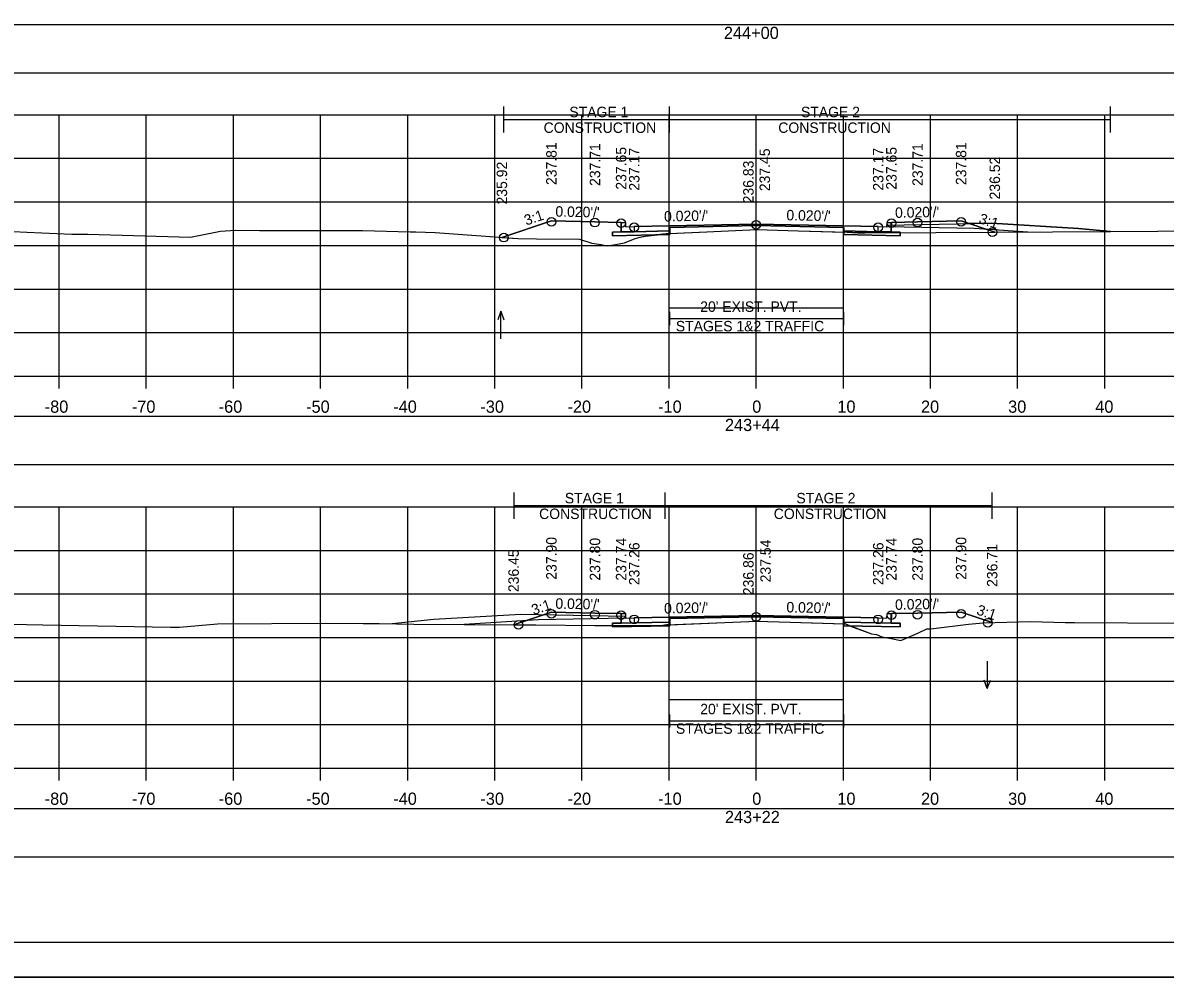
# Model space of a CAD drawing. Extents: x 1369627 to 1374022, y 380035 to 398173.
# Drawn here: x 1372014.4 to 1372145.5, y 390492.3 to 390601.9 of the extents above; entities that cross this region are included whole.
import ezdxf

# ---------------------------------------------------------------- set-up
doc = ezdxf.new("R2010")
doc.units = 0
for name, color, linetype in [('Default', 7, 'Continuous'), ('R_Alt Surface', 7, 'Continuous'), ('R_Axis', 7, 'Continuous'), ('R_Axis Annot', 7, 'Continuous'), ('R_Border', 7, 'Continuous'), ('R_Drive', 7, 'Continuous'), ('R_Exist Surface', 7, 'Continuous'), ('R_Fin Surface', 7, 'Continuous'), ('R_Grid', 7, 'Continuous'), ('R_MOT', 7, 'Continuous'), ('R_No Plot', 7, 'Continuous'), ('R_Water Annot', 7, 'Continuous'), ('R_Xsect Elev', 7, 'Continuous'), ('R_Xsect Slope', 7, 'Continuous'), ('T_Vehicle Path Lt Minor', 7, 'Continuous'), ('T_Vehicle Path Rt', 7, 'Continuous')]:
    doc.layers.add(name, color=color, linetype=linetype)

msp = doc.modelspace()

# ---------------------------------------------------------------- linework, layer by layer
at = {"layer": 'Default'}
for p, q in [((1372088.6, 390567.19), (1372088.6, 390568.69)), ((1372108.6, 390567.19), (1372108.6, 390568.69)), ((1372088.6, 390567.94), (1372108.6, 390567.94)), ((1372088.6, 390521), (1372088.6, 390522.5)), ((1372108.6, 390521), (1372108.6, 390522.5)), ((1372088.6, 390521.75), (1372108.6, 390521.75))]:
    msp.add_line(p, q, dxfattribs=at)
for points in [[(1371948.53, 390596.12), (1372248.53, 390596.12), (1372248.53, 390601.64), (1371948.53, 390601.64)], [(1372083.02, 390578.97), (1372083.52, 390578.97), (1372083.53, 390578.47), (1372084.53, 390578.49), (1372084.53, 390577.9), (1372083.03, 390577.87)], [(1372113.53, 390578.47), (1372113.54, 390578.97), (1372114.04, 390578.97), (1372114.03, 390577.87), (1372112.53, 390577.9), (1372112.53, 390578.49)], [(1371948.53, 390551.16), (1372248.53, 390551.16), (1372248.53, 390556.68), (1371948.53, 390556.68)], [(1372083.02, 390534.06), (1372083.52, 390534.06), (1372083.53, 390533.56), (1372084.53, 390533.58), (1372084.53, 390533), (1372083.03, 390532.97)], [(1372113.53, 390533.56), (1372113.54, 390534.06), (1372114.04, 390534.06), (1372114.03, 390532.97), (1372112.53, 390533), (1372112.53, 390533.58)], [(1371948.53, 390506.13), (1372248.53, 390506.13), (1372248.53, 390511.65), (1371948.53, 390511.65)]]:
    msp.add_lwpolyline(points, close=True, dxfattribs=at)
at = {"layer": 'R_Alt Surface'}
for points in [[(1372083.03, 390578.97), (1372083.03, 390577.87), (1372084.53, 390577.9), (1372088.6, 390577.99), (1372088.6, 390578.4), (1372098.53, 390578.6), (1372108.6, 390578.4), (1372108.6, 390577.98), (1372112.53, 390577.9), (1372114.03, 390577.87), (1372114.03, 390578.97)], [(1372083.03, 390534.06), (1372083.03, 390532.97), (1372084.53, 390533), (1372088.6, 390533.08), (1372088.6, 390533.49), (1372098.53, 390533.69), (1372108.6, 390533.49), (1372108.6, 390533.07), (1372112.53, 390533), (1372114.03, 390532.97), (1372114.03, 390534.06)]]:
    msp.add_lwpolyline(points, dxfattribs=at)
for points in [[(1372082.03, 390577.85), (1372083.03, 390577.87), (1372084.53, 390577.9), (1372088.6, 390577.99), (1372088.6, 390577.57), (1372082.03, 390577.44)], [(1372115.03, 390577.85), (1372114.03, 390577.87), (1372112.53, 390577.9), (1372108.6, 390577.98), (1372108.6, 390577.57), (1372115.03, 390577.44)], [(1372082.03, 390532.95), (1372083.03, 390532.97), (1372084.53, 390533), (1372088.6, 390533.08), (1372088.6, 390532.66), (1372082.03, 390532.53)], [(1372115.03, 390532.95), (1372114.03, 390532.97), (1372112.53, 390533), (1372108.6, 390533.07), (1372108.6, 390532.66), (1372115.03, 390532.53)]]:
    msp.add_lwpolyline(points, close=True, dxfattribs=at)
at = {"layer": 'R_Axis'}
for p, q in [((1371948.53, 390561.32), (1372248.53, 390561.32)), ((1372018.53, 390559.92), (1372018.53, 390561.32)), ((1372028.53, 390559.92), (1372028.53, 390561.32)), ((1372038.53, 390559.92), (1372038.53, 390561.32)), ((1372048.53, 390559.92), (1372048.53, 390561.32)), ((1372058.53, 390559.92), (1372058.53, 390561.32)), ((1372068.53, 390559.92), (1372068.53, 390561.32)), ((1372078.53, 390559.92), (1372078.53, 390561.32)), ((1372088.53, 390559.92), (1372088.53, 390561.32)), ((1372098.53, 390559.92), (1372098.53, 390561.32)), ((1372108.53, 390559.92), (1372108.53, 390561.32)), ((1372118.53, 390559.92), (1372118.53, 390561.32)), ((1372128.53, 390559.92), (1372128.53, 390561.32)), ((1372138.53, 390559.92), (1372138.53, 390561.32)), ((1371948.53, 390516.32), (1372248.53, 390516.32)), ((1372018.53, 390514.92), (1372018.53, 390516.32)), ((1372028.53, 390514.92), (1372028.53, 390516.32)), ((1372038.53, 390514.92), (1372038.53, 390516.32)), ((1372048.53, 390514.92), (1372048.53, 390516.32)), ((1372058.53, 390514.92), (1372058.53, 390516.32)), ((1372068.53, 390514.92), (1372068.53, 390516.32)), ((1372078.53, 390514.92), (1372078.53, 390516.32)), ((1372088.53, 390514.92), (1372088.53, 390516.32)), ((1372098.53, 390514.92), (1372098.53, 390516.32)), ((1372108.53, 390514.92), (1372108.53, 390516.32)), ((1372118.53, 390514.92), (1372118.53, 390516.32)), ((1372128.53, 390514.92), (1372128.53, 390516.32)), ((1372138.53, 390514.92), (1372138.53, 390516.32))]:
    msp.add_line(p, q, dxfattribs=at)
at = {"layer": 'R_Border'}
msp.add_line((1372256.71, 390496.32), (1371940.53, 390496.32), dxfattribs=at)
at = {"layer": 'R_Drive'}
for p, q in [((1372113.53, 390578.64), (1372125.53, 390578.88)), ((1372125.53, 390578.88), (1372135.53, 390578.28)), ((1372113.53, 390578.47), (1372113.53, 390578.64)), ((1372135.53, 390578.28), (1372139.2, 390577.91)), ((1372083.53, 390533.56), (1372083.53, 390533.73))]:
    msp.add_line(p, q, dxfattribs=at)
at = {"layer": 'R_Exist Surface'}
for points in [[(1372013.26, 390577.91), (1372014.81, 390577.84), (1372019.98, 390577.62), (1372021.82, 390577.62), (1372033.6, 390577.26), (1372037.04, 390577.96), (1372038.79, 390578.07), (1372041.52, 390578.05), (1372053.33, 390578.02), (1372058.8, 390577.87), (1372059.45, 390577.88), (1372061.67, 390577.79), (1372071.15, 390577.1), (1372073.31, 390577.07), (1372078.25, 390577.05), (1372079.53, 390576.64), (1372079.66, 390576.58), (1372080.74, 390576.42), (1372081.43, 390576.29), (1372082.37, 390576.42), (1372083.41, 390576.63), (1372084.62, 390577.11), (1372085.22, 390577.29), (1372085.81, 390577.39), (1372088.54, 390577.71), (1372092.87, 390577.9), (1372098.6, 390578.15), (1372103.34, 390578), (1372108.98, 390577.83), (1372110.2, 390577.76), (1372110.21, 390577.75), (1372111, 390577.76), (1372119.13, 390577.8), (1372132.55, 390577.88), (1372137.96, 390577.91), (1372157.95, 390578.02)], [(1372012.91, 390532.84), (1372016.66, 390532.76), (1372031.3, 390532.51), (1372032.34, 390532.49), (1372036.69, 390532.91), (1372049.14, 390532.96), (1372053.42, 390532.93), (1372055.26, 390532.92), (1372059.24, 390532.85), (1372065.05, 390532.8), (1372073.22, 390532.76), (1372080, 390532.71), (1372087.17, 390532.67), (1372087.59, 390532.68), (1372088.25, 390532.76), (1372094.92, 390533.03), (1372098.6, 390533.19), (1372102.41, 390533.07), (1372108.72, 390532.88), (1372111.77, 390531.76), (1372112.32, 390531.66), (1372112.95, 390531.39), (1372114.03, 390531.19), (1372115.14, 390530.97), (1372117.06, 390531.82), (1372118.11, 390532.3), (1372118.58, 390532.32), (1372122.88, 390532.86), (1372124.57, 390533), (1372130.03, 390533.15), (1372133.98, 390533.03), (1372135.07, 390533.05), (1372147.19, 390532.97)]]:
    msp.add_lwpolyline(points, dxfattribs=at)
at = {"layer": 'R_Fin Surface'}
for points in [[(1372069.32, 390577.23), (1372075.02, 390579.13), (1372080.02, 390579.03), (1372083.02, 390578.97), (1372083.52, 390578.97), (1372083.53, 390578.47), (1372084.53, 390578.49), (1372086.53, 390578.53), (1372098.53, 390578.77), (1372110.53, 390578.53), (1372112.53, 390578.49), (1372113.53, 390578.47), (1372113.54, 390578.97), (1372114.04, 390578.97), (1372117.04, 390579.03), (1372122.04, 390579.13), (1372125.91, 390577.84)], [(1372070.68, 390532.78), (1372075.02, 390534.22), (1372080.02, 390534.12), (1372083.02, 390534.06), (1372083.52, 390534.06), (1372083.53, 390533.56), (1372084.53, 390533.58), (1372086.53, 390533.62), (1372098.53, 390533.86), (1372110.53, 390533.62), (1372112.53, 390533.58), (1372113.53, 390533.56), (1372113.54, 390534.06), (1372114.04, 390534.06), (1372117.04, 390534.12), (1372122.04, 390534.22), (1372125.61, 390533.03)]]:
    msp.add_lwpolyline(points, dxfattribs=at)
at = {"layer": 'R_Grid'}
for p, q in [((1371948.53, 390591.32), (1372248.53, 390591.32)), ((1372018.53, 390561.32), (1372018.53, 390591.32)), ((1372028.53, 390561.32), (1372028.53, 390591.32)), ((1372038.53, 390561.32), (1372038.53, 390591.32)), ((1372048.53, 390561.32), (1372048.53, 390591.32)), ((1372058.53, 390561.32), (1372058.53, 390591.32)), ((1372068.53, 390561.32), (1372068.53, 390591.32)), ((1372078.53, 390561.32), (1372078.53, 390591.32)), ((1372088.53, 390561.32), (1372088.53, 390591.32)), ((1372098.53, 390561.32), (1372098.53, 390591.32)), ((1372108.53, 390561.32), (1372108.53, 390591.32)), ((1372118.53, 390561.32), (1372118.53, 390591.32)), ((1372128.53, 390561.32), (1372128.53, 390591.32)), ((1372138.53, 390561.32), (1372138.53, 390591.32)), ((1371948.53, 390586.32), (1372248.53, 390586.32)), ((1371948.53, 390581.32), (1372248.53, 390581.32)), ((1371948.53, 390576.32), (1372248.53, 390576.32)), ((1371948.53, 390571.32), (1372248.53, 390571.32)), ((1371948.53, 390566.32), (1372248.53, 390566.32)), ((1371948.53, 390561.32), (1372248.53, 390561.32)), ((1371948.53, 390546.32), (1372248.53, 390546.32)), ((1372018.53, 390516.32), (1372018.53, 390546.32)), ((1372028.53, 390516.32), (1372028.53, 390546.32)), ((1372038.53, 390516.32), (1372038.53, 390546.32)), ((1372048.53, 390516.32), (1372048.53, 390546.32)), ((1372058.53, 390516.32), (1372058.53, 390546.32)), ((1372068.53, 390516.32), (1372068.53, 390546.32)), ((1372078.53, 390516.32), (1372078.53, 390546.32)), ((1372088.53, 390516.32), (1372088.53, 390546.32)), ((1372098.53, 390516.32), (1372098.53, 390546.32)), ((1372108.53, 390516.32), (1372108.53, 390546.32)), ((1372118.53, 390516.32), (1372118.53, 390546.32)), ((1372128.53, 390516.32), (1372128.53, 390546.32)), ((1372138.53, 390516.32), (1372138.53, 390546.32)), ((1371948.53, 390541.32), (1372248.53, 390541.32)), ((1371948.53, 390536.32), (1372248.53, 390536.32)), ((1371948.53, 390531.32), (1372248.53, 390531.32)), ((1371948.53, 390526.32), (1372248.53, 390526.32)), ((1371948.53, 390521.32), (1372248.53, 390521.32)), ((1371948.53, 390516.32), (1372248.53, 390516.32))]:
    msp.add_line(p, q, dxfattribs=at)
at = {"layer": 'R_MOT'}
for p, q in [((1372069.56, 390589.28), (1372069.56, 390592.28)), ((1372088.59, 390589.28), (1372088.59, 390592.28)), ((1372139.2, 390589.28), (1372139.2, 390592.28)), ((1372069.56, 390590.78), (1372139.2, 390590.78)), ((1372070.73, 390544.96), (1372070.73, 390547.96)), ((1372088.07, 390544.96), (1372088.07, 390547.96)), ((1372125.6, 390544.96), (1372125.6, 390547.96)), ((1372070.73, 390546.46), (1372125.6, 390546.46))]:
    msp.add_line(p, q, dxfattribs=at)
at = {"layer": 'R_No Plot'}
for p, q in [((1372123.53, 390578.27), (1372113.53, 390578.47)), ((1372129.7, 390577.86), (1372123.53, 390578.27)), ((1372061.53, 390533.37), (1372056.74, 390532.89)), ((1372071.53, 390533.97), (1372061.53, 390533.37)), ((1372073.53, 390533.36), (1372065.01, 390532.8)), ((1372083.53, 390533.73), (1372071.53, 390533.97)), ((1372083.53, 390533.56), (1372073.53, 390533.36)), ((1371928.13, 390492.34), (1372261.46, 390492.34))]:
    msp.add_line(p, q, dxfattribs=at)
for points in [[(1371928.12, 390705.68), (1372261.46, 390705.68), (1372261.46, 390492.34), (1371928.12, 390492.34)], [(1372174.45, 390701.78), (1372194.07, 390701.78), (1372194.07, 390691.9), (1372210.18, 390691.9), (1372233.38, 390691.9), (1372233.38, 390659.23), (1372256.59, 390659.23), (1372256.71, 390496.32), (1371940.53, 390496.32), (1371940.53, 390701.78)], [(1372088.53, 390577.98), (1372084.53, 390577.9), (1372083.03, 390577.87), (1372082.03, 390577.85), (1372082.03, 390577.44), (1372088.53, 390577.57)], [(1372098.53, 390578.77), (1372086.53, 390578.53), (1372084.53, 390578.49), (1372084.53, 390577.9), (1372088.53, 390577.98), (1372088.53, 390578.4), (1372098.53, 390578.6), (1372108.53, 390578.4), (1372108.53, 390577.98), (1372112.53, 390577.9), (1372112.53, 390578.49), (1372110.53, 390578.53)], [(1372108.53, 390577.98), (1372112.53, 390577.9), (1372114.03, 390577.87), (1372115.03, 390577.85), (1372115.03, 390577.44), (1372108.53, 390577.57)], [(1372088.53, 390533.08), (1372084.53, 390533), (1372083.03, 390532.97), (1372082.03, 390532.95), (1372082.03, 390532.53), (1372088.53, 390532.66)], [(1372098.53, 390533.86), (1372086.53, 390533.62), (1372084.53, 390533.58), (1372084.53, 390533), (1372088.53, 390533.08), (1372088.53, 390533.49), (1372098.53, 390533.69), (1372108.53, 390533.49), (1372108.53, 390533.08), (1372112.53, 390533), (1372112.53, 390533.58), (1372110.53, 390533.62)], [(1372108.53, 390533.08), (1372112.53, 390533), (1372114.03, 390532.97), (1372115.03, 390532.95), (1372115.03, 390532.53), (1372108.53, 390532.66)]]:
    msp.add_lwpolyline(points, close=True, dxfattribs=at)
for points in [[(1372083.02, 390578.97), (1372083.03, 390577.87), (1372084.53, 390577.9), (1372088.53, 390577.98), (1372088.53, 390578.4), (1372098.53, 390578.6), (1372108.53, 390578.4), (1372108.53, 390577.98), (1372112.53, 390577.9), (1372114.03, 390577.87), (1372114.04, 390578.97)], [(1372088.6, 390569.15), (1372108.6, 390569.15)], [(1372083.02, 390534.06), (1372083.03, 390532.97), (1372084.53, 390533), (1372088.53, 390533.08), (1372088.53, 390533.49), (1372098.53, 390533.69), (1372108.53, 390533.49), (1372108.53, 390533.08), (1372112.53, 390533), (1372114.03, 390532.97), (1372114.04, 390534.06)], [(1372088.6, 390524.19), (1372108.6, 390524.19)]]:
    msp.add_lwpolyline(points, dxfattribs=at)
for centre in [(1372075.02, 390579.04), (1372080.02, 390578.94), (1372083.02, 390578.88), (1372084.53, 390578.4), (1372098.53, 390578.68), (1372112.53, 390578.4), (1372114.04, 390578.88), (1372117.04, 390578.94), (1372122.04, 390579.04), (1372069.56, 390577.22), (1372125.63, 390577.84), (1372075.02, 390534.04), (1372080.02, 390533.94), (1372083.02, 390533.88), (1372114.04, 390533.88), (1372117.04, 390533.94), (1372122.04, 390534.04), (1372071.23, 390532.77), (1372084.53, 390533.4), (1372098.53, 390533.68), (1372112.53, 390533.4), (1372125.1, 390533.02)]:
    msp.add_circle(centre, 0.5, dxfattribs=at)
at = {"layer": 'R_Water Annot'}
for p, q in [((1372069.23, 390568.76), (1372068.88, 390567.79)), ((1372069.23, 390565.61), (1372069.23, 390568.76)), ((1372069.23, 390568.76), (1372069.58, 390567.79)), ((1372125.05, 390528.62), (1372125.05, 390525.48)), ((1372125.05, 390525.48), (1372124.7, 390526.44)), ((1372125.05, 390525.48), (1372125.4, 390526.44))]:
    msp.add_line(p, q, dxfattribs=at)
at = {"layer": 'R_Xsect Elev'}
for p, q in [((1372098.53, 390578.15), (1372098.53, 390588.15)), ((1372098.53, 390533.18), (1372098.53, 390543.18))]:
    msp.add_line(p, q, dxfattribs=at)
at = {"layer": 'T_Vehicle Path Lt Minor'}
for p, q in [((1372125.53, 390578.88), (1372122.95, 390578.83)), ((1372122.95, 390578.83), (1372125.91, 390577.84)), ((1372135.53, 390578.28), (1372125.53, 390578.88)), ((1372139.2, 390577.91), (1372135.53, 390578.28))]:
    msp.add_line(p, q, dxfattribs=at)
msp.add_lwpolyline([(1372125.91, 390577.84), (1372132.55, 390577.88), (1372137.96, 390577.91), (1372139.2, 390577.91)], dxfattribs=at)
at = {"layer": 'T_Vehicle Path Rt'}
for p, q in [((1372083.03, 390577.87), (1372083.02, 390578.97)), ((1372114.04, 390578.97), (1372114.03, 390577.87)), ((1372087.1, 390577.54), (1372082.03, 390577.44)), ((1372085.81, 390577.39), (1372087.1, 390577.54)), ((1372087.1, 390577.54), (1372088.6, 390577.57)), ((1372088.6, 390577.99), (1372088.6, 390577.71)), ((1372088.6, 390577.57), (1372088.6, 390577.71)), ((1372108.6, 390577.84), (1372108.6, 390577.98)), ((1372108.6, 390577.84), (1372108.6, 390577.57)), ((1372115.03, 390577.78), (1372119.13, 390577.8)), ((1372119.13, 390577.8), (1372125.91, 390577.84)), ((1372082.03, 390532.95), (1372083.03, 390532.97)), ((1372082.03, 390532.7), (1372082.03, 390532.95)), ((1372083.03, 390532.97), (1372083.02, 390534.06)), ((1372088.6, 390533.08), (1372088.6, 390532.77)), ((1372108.6, 390532.88), (1372108.6, 390533.07)), ((1372114.04, 390534.06), (1372114.03, 390532.97)), ((1372082.03, 390532.7), (1372082.03, 390532.53)), ((1372088.6, 390532.77), (1372088.25, 390532.76)), ((1372108.6, 390532.88), (1372108.6, 390532.66)), ((1372108.6, 390532.66), (1372109.36, 390532.64)), ((1372109.36, 390532.64), (1372111.77, 390531.76))]:
    msp.add_line(p, q, dxfattribs=at)
for points in [[(1372083.02, 390578.97), (1372080.02, 390579.03), (1372075.02, 390579.13), (1372069.32, 390577.23)], [(1372125.91, 390577.84), (1372122.04, 390579.13), (1372117.04, 390579.03), (1372114.04, 390578.97)], [(1372082.03, 390577.44), (1372082.03, 390577.85), (1372083.03, 390577.87)], [(1372088.6, 390577.71), (1372088.54, 390577.71), (1372087.1, 390577.54)], [(1372108.6, 390577.98), (1372108.6, 390578.4), (1372098.53, 390578.6), (1372088.6, 390578.4), (1372088.6, 390577.99)], [(1372088.6, 390577.71), (1372092.87, 390577.9), (1372098.6, 390578.15), (1372103.34, 390578), (1372108.6, 390577.84)], [(1372115.03, 390577.78), (1372114.03, 390577.78), (1372111, 390577.76), (1372110.21, 390577.75), (1372110.2, 390577.76), (1372108.98, 390577.83), (1372108.6, 390577.84)], [(1372108.6, 390577.57), (1372115.03, 390577.44), (1372115.03, 390577.78)], [(1372114.03, 390577.87), (1372115.03, 390577.85), (1372115.03, 390577.78)], [(1372069.32, 390577.23), (1372071.15, 390577.1), (1372073.31, 390577.07), (1372078.25, 390577.05), (1372079.53, 390576.64), (1372079.66, 390576.58), (1372080.74, 390576.42), (1372081.43, 390576.29), (1372082.37, 390576.42), (1372083.41, 390576.63), (1372084.62, 390577.11), (1372085.22, 390577.29), (1372085.51, 390577.34), (1372085.81, 390577.39)], [(1372083.02, 390534.06), (1372080.02, 390534.12), (1372075.02, 390534.22), (1372070.68, 390532.78)], [(1372108.6, 390533.07), (1372108.6, 390533.49), (1372098.53, 390533.69), (1372088.6, 390533.49), (1372088.6, 390533.08)], [(1372088.6, 390532.77), (1372094.92, 390533.03), (1372098.6, 390533.19), (1372102.41, 390533.07), (1372108.6, 390532.88)], [(1372114.03, 390532.97), (1372115.03, 390532.95), (1372115.03, 390532.53), (1372109.36, 390532.64)], [(1372111.77, 390531.76), (1372112.32, 390531.66), (1372112.95, 390531.39), (1372114.03, 390531.19), (1372115.14, 390530.97), (1372117.06, 390531.82), (1372118.11, 390532.3), (1372118.58, 390532.32), (1372122.88, 390532.86), (1372124.57, 390533), (1372125.61, 390533.03)], [(1372125.61, 390533.03), (1372122.04, 390534.22), (1372117.04, 390534.12), (1372114.04, 390534.06)], [(1372070.68, 390532.78), (1372073.22, 390532.76), (1372080, 390532.71), (1372082.03, 390532.7)], [(1372082.03, 390532.53), (1372088.6, 390532.66), (1372088.6, 390532.77)], [(1372088.25, 390532.76), (1372087.59, 390532.68), (1372087.17, 390532.67), (1372082.03, 390532.7)], [(1372109.36, 390532.64), (1372108.72, 390532.88), (1372108.6, 390532.88)]]:
    msp.add_lwpolyline(points, dxfattribs=at)

# ---------------------------------------------------------------- texts
at = {"layer": 'R_Axis Annot'}
for s, height, p in [('244+00', 1.4, (1372094.82, 390600.02)), ("20' EXIST. PVT.", 1.2, (1372092.1, 390568.7)), ('STAGES 1&2 TRAFFIC', 1.2, (1372089.3, 390566.46)), ('-80', 1.4, (1372016.87, 390557.12)), ('-70', 1.4, (1372026.87, 390557.12)), ('-60', 1.4, (1372036.84, 390557.12)), ('-50', 1.4, (1372046.87, 390557.12)), ('-40', 1.4, (1372056.87, 390557.12)), ('-30', 1.4, (1372066.87, 390557.12)), ('-20', 1.4, (1372076.87, 390557.12)), ('-10', 1.4, (1372087.27, 390557.12)), ('0', 1.4, (1372098.07, 390557.12)), ('10', 1.4, (1372107.84, 390557.12)), ('20', 1.4, (1372117.44, 390557.12)), ('30', 1.4, (1372127.44, 390557.12)), ('40', 1.4, (1372137.44, 390557.12)), ('243+44', 1.4, (1372094.94, 390555.02)), ("20' EXIST. PVT.", 1.2, (1372092.1, 390522.51)), ('STAGES 1&2 TRAFFIC', 1.2, (1372089.31, 390520.27)), ('-80', 1.4, (1372016.87, 390512.12)), ('-70', 1.4, (1372026.87, 390512.12)), ('-60', 1.4, (1372036.84, 390512.12)), ('-50', 1.4, (1372046.87, 390512.12)), ('-40', 1.4, (1372056.87, 390512.12)), ('-30', 1.4, (1372066.87, 390512.12)), ('-20', 1.4, (1372076.87, 390512.12)), ('-10', 1.4, (1372087.27, 390512.12)), ('0', 1.4, (1372098.07, 390512.12)), ('10', 1.4, (1372107.84, 390512.12)), ('20', 1.4, (1372117.44, 390512.12)), ('30', 1.4, (1372127.44, 390512.12)), ('40', 1.4, (1372137.44, 390512.12)), ('243+22', 1.4, (1372094.94, 390510.02))]:
    msp.add_text(s, height=height, dxfattribs=at).set_placement(p)
at = {"layer": 'R_MOT'}
for s, p in [('STAGE 1', (1372077.08, 390591.04)), ('STAGE 2', (1372103.66, 390591.04)), ('CONSTRUCTION', (1372074.13, 390589.24)), ('CONSTRUCTION', (1372101.06, 390589.24)), ('STAGE 1', (1372076.56, 390546.72)), ('STAGE 2', (1372103.14, 390546.72)), ('CONSTRUCTION', (1372073.61, 390544.92)), ('CONSTRUCTION', (1372100.54, 390544.92))]:
    msp.add_text(s, height=1.2, dxfattribs=at).set_placement(p)
at = {"layer": 'R_Xsect Elev'}
for s, p in [('237.81', (1372075.62, 390583.25)), ('237.71', (1372080.62, 390583.15)), ('237.71', (1372117.65, 390583.15)), ('237.81', (1372122.64, 390583.25)), ('237.65', (1372083.62, 390582.72)), ('237.17', (1372085.13, 390582.61)), ('237.45', (1372100.11, 390582.55)), ('237.17', (1372113.13, 390582.61)), ('237.65', (1372114.64, 390582.72)), ('235.92', (1372069.94, 390581.02)), ('236.83', (1372098.23, 390581.15)), ('236.52', (1372126.51, 390581.6)), ('237.90', (1372075.62, 390537.95)), ('237.80', (1372080.62, 390537.85)), ('237.74', (1372083.62, 390537.85)), ('237.26', (1372085.13, 390537.33)), ('237.54', (1372100.2, 390537.65)), ('237.26', (1372113.13, 390537.33)), ('237.74', (1372114.64, 390537.85)), ('237.80', (1372117.64, 390537.85)), ('237.90', (1372122.64, 390537.95)), ('236.45', (1372071.28, 390536.53)), ('236.86', (1372098.23, 390536.18)), ('236.71', (1372126.21, 390537.13))]:
    msp.add_text(s, height=1.2, rotation=90, dxfattribs=at).set_placement(p)
at = {"layer": 'R_Xsect Slope'}
for s, rotation, p in [('3:1', 18.4332, (1372072.13, 390578.6)), ("0.020'/'", 358.8542, (1372075.47, 390579.63)), ("0.020'/'", 1.1458, (1372087.96, 390579.06)), ("0.020'/'", 358.8542, (1372101.98, 390579.21)), ("0.020'/'", 1.1458, (1372114.47, 390579.48)), ('3:1', 341.5668, (1372123.99, 390578.91)), ('3:1', 18.4332, (1372072.97, 390533.88)), ("0.020'/'", 358.8542, (1372075.47, 390534.63)), ("0.020'/'", 1.1458, (1372114.47, 390534.49)), ("0.020'/'", 1.1458, (1372087.96, 390534.07)), ("0.020'/'", 358.8542, (1372101.98, 390534.21)), ('3:1', 341.5668, (1372123.73, 390534))]:
    msp.add_text(s, height=1.2, rotation=rotation, dxfattribs=at).set_placement(p)

doc.saveas('drawing.dxf')
